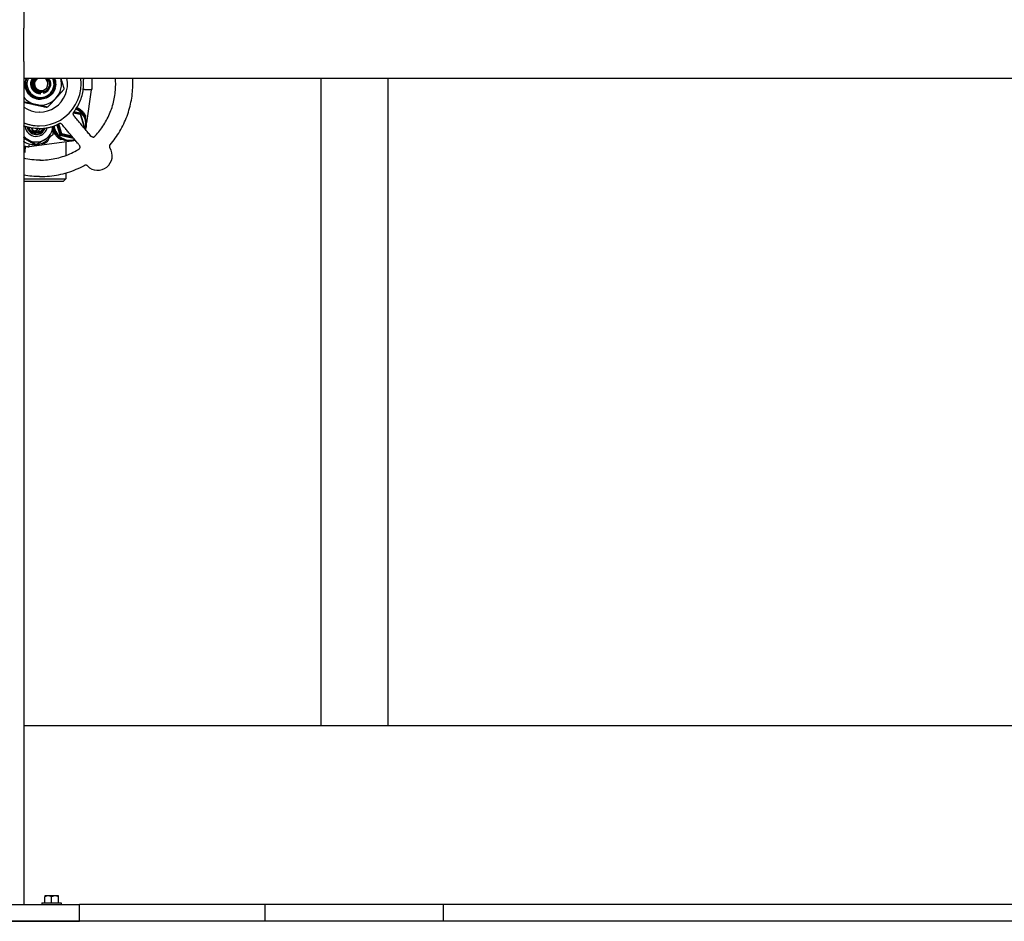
# Model space of a CAD drawing. Header units: inches. Extents: x 24 to 1128, y -69 to 748.
# Tile 482 of 656: x 622 to 645, y 340 to 360. Entities that reach past the tile are written whole.
import ezdxf

# ---------------------------------------------------------------- set-up
doc = ezdxf.new("R2010")
doc.units = ezdxf.units.IN
doc.header["$LTSCALE"] = 32
doc.header["$MEASUREMENT"] = 0
doc.layers.add('Visible (ANSI)', color=7, linetype='Continuous', lineweight=30)

msp = doc.modelspace()

# ---------------------------------------------------------------- linework, layer by layer
at = {"layer": 'Visible (ANSI)'}
for p, q in [((622.56363, 360.10867), (622.56363, 359.73367)), ((622.56363, 358.98367), (622.56363, 359.73367)), ((622.56363, 358.98367), (622.56363, 358.60867)), ((622.56363, 358.60867), (622.56363, 340.10867)), ((622.56363, 358.60867), (670.54713, 358.60867)), ((624.08994, 358.60867), (624.08994, 358.35867)), ((629.21813, 358.60867), (629.21813, 344.10867)), ((630.71813, 358.60867), (630.71813, 344.10867)), ((622.94196, 358.26492), (622.94271, 358.26492)), ((622.94665, 358.26492), (622.9474, 358.26492)), ((622.95319, 358.31367), (622.95289, 358.31367)), ((623.92808, 358.35867), (624.08994, 358.35867)), ((624.07207, 358.35191), (623.97173, 357.61193)), ((622.93584, 358.13992), (622.93588, 358.13992)), ((623.09782, 357.961), (623.08437, 357.961)), ((622.91526, 357.85375), (622.91227, 357.85375)), ((623.67254, 357.8384), (623.8269, 357.80262)), ((623.82301, 357.81933), (623.68118, 357.8522)), ((623.82806, 357.82899), (623.68821, 357.86141)), ((623.8099, 357.82237), (623.82806, 357.82899)), ((623.82301, 357.81933), (623.84275, 357.80086)), ((623.8269, 357.80262), (623.82301, 357.81933)), ((623.82806, 357.82899), (623.82524, 357.81724)), ((623.84275, 357.80086), (623.8269, 357.80262)), ((623.8269, 357.80262), (623.91416, 357.51616)), ((623.83419, 357.80887), (623.82806, 357.82899)), ((623.92616, 357.52704), (623.84275, 357.80086)), ((622.91128, 357.54617), (622.91227, 357.54617)), ((623.23475, 357.46916), (623.25064, 357.54468)), ((623.30193, 357.56514), (623.37102, 357.33834)), ((623.37974, 357.36648), (623.31717, 357.57187)), ((623.3359, 357.58075), (623.40117, 357.36648)), ((623.419, 357.36472), (623.35098, 357.58801)), ((623.91416, 357.51616), (623.90684, 357.5083)), ((623.91416, 357.51616), (623.92616, 357.52704)), ((623.92007, 357.50067), (623.91416, 357.51616)), ((623.91647, 357.4968), (623.92007, 357.50067)), ((623.92616, 357.52704), (623.92007, 357.50067)), ((623.92043, 357.50223), (623.92583, 357.50803)), ((623.92583, 357.50803), (623.9215, 357.50686)), ((623.92247, 357.51106), (623.92583, 357.50803)), ((623.92583, 357.50803), (623.92352, 357.51561)), ((622.81143, 357.38367), (622.81147, 357.38367)), ((622.81539, 357.38367), (622.81543, 357.38367)), ((622.81935, 357.38367), (622.81939, 357.38367)), ((622.82331, 357.38367), (622.82335, 357.38367)), ((622.82727, 357.38367), (622.82731, 357.38367)), ((622.83122, 357.38367), (622.83126, 357.38367)), ((622.83518, 357.38367), (622.83522, 357.38367)), ((622.83914, 357.38367), (622.83918, 357.38367)), ((622.8431, 357.38367), (622.84314, 357.38367)), ((622.89744, 357.48367), (622.90733, 357.48367)), ((623.37102, 357.33834), (623.37974, 357.36648)), ((623.39948, 357.34801), (623.37102, 357.33834)), ((623.37102, 357.33834), (623.67805, 357.26717)), ((623.37974, 357.36648), (623.39948, 357.34801)), ((623.40117, 357.36648), (623.37974, 357.36648)), ((623.66116, 357.28735), (623.39948, 357.34801)), ((623.39948, 357.34801), (623.42092, 357.34801)), ((623.40117, 357.36648), (623.419, 357.36472)), ((623.42092, 357.34801), (623.40117, 357.36648)), ((623.419, 357.36472), (623.42092, 357.34801)), ((623.63912, 357.3137), (623.419, 357.36472)), ((623.42092, 357.34801), (623.656, 357.29351)), ((622.65428, 357.07742), (622.56363, 357.08951)), ((622.65428, 357.07742), (622.56363, 357.08951)), ((622.65428, 357.07742), (622.60515, 357.07742)), ((622.65428, 357.07742), (622.68272, 357.07742)), ((623.6379, 357.20478), (622.68282, 357.07743)), ((622.80288, 357.12442), (622.8105, 357.12442)), ((622.84202, 357.12566), (622.81855, 357.12566)), ((622.96118, 357.15149), (622.99869, 357.15149)), ((623.50938, 357.18764), (623.50938, 356.88181)), ((623.59104, 357.20867), (623.59855, 357.20867)), ((622.91935, 356.40867), (622.9358, 356.40867)), ((623.50938, 356.48984), (623.50938, 356.35867)), ((622.56363, 356.35867), (623.50938, 356.35867)), ((623.44688, 356.29617), (622.56363, 356.29617)), ((623.44688, 356.29617), (623.50938, 356.35867)), ((670.54713, 344.10867), (622.56363, 344.10867)), ((623.11063, 340.30267), (623.03263, 340.30267)), ((623.03263, 340.30267), (623.03263, 340.28345)), ((623.26663, 340.30267), (623.11063, 340.30267)), ((623.34463, 340.30267), (623.26663, 340.30267)), ((623.34463, 340.28345), (623.34463, 340.30267)), ((619.81363, 340.10867), (623.81363, 340.10867)), ((622.97263, 340.14767), (623.40463, 340.14767)), ((622.97263, 340.14767), (622.97263, 340.10867)), ((623.03263, 340.14767), (623.03263, 340.28345)), ((623.18863, 340.14767), (623.18863, 340.28345)), ((623.34463, 340.14767), (623.34463, 340.28345)), ((623.40463, 340.14767), (623.40463, 340.10867)), ((669.29713, 340.10867), (623.81363, 340.10867)), ((623.81363, 339.73367), (623.81363, 340.10867)), ((627.96813, 339.73367), (627.96813, 340.10867)), ((631.96813, 339.73367), (631.96813, 340.10867)), ((752.78063, 339.73367), (468.78063, 339.73367)), ((619.81363, 339.73367), (623.81363, 339.73367))]:
    msp.add_line(p, q, dxfattribs=at)
for centre, radius, start, end in [((624.07981, 358.35086), 0.00781, 90, 172.278033), ((624.22016, 356.87497), 0.325, 224.620684, 32.74638)]:
    msp.add_arc(centre, radius, start, end, dxfattribs=at)
for centre, major_axis, ratio, start_param, end_param in [((622.91227, 358.48367), (0, -0.9375), 0.99799595, 5.90134684, 7.98771322), ((622.91526, 358.48367), (0, -0.62992), 0.99799595, 5.68960872, 8.05374509), ((622.93503, 358.48367), (0, -0.34375), 0.99799595, 4.34022045, 6.28436356), ((622.93503, 358.48367), (0, -0.34375), 0.99799595, 4.34022045, 6.28436356), ((622.93903, 358.48367), (0, -0.30408), 0.99799595, 4.28875965, 8.27761097), ((622.93903, 358.48367), (0, -0.21875), 0.99799595, 4.1041434, 6.28989221), ((622.95319, 358.48367), (0, -0.17), 0.99799595, 3.88628844, 6.68414126), ((622.95558, 358.48367), (0, -0.14917), 0.99799595, 3.71884679, 8.84752382), ((622.93503, 358.48367), (0, -0.34375), 0.99799595, 1.92471289, 1.94296486), ((622.93503, 358.48367), (0, -0.34375), 0.99799595, 1.92471289, 1.94296486), ((622.93503, 358.48367), (0, 0.475), 0.99799595, 3.97320173, 4.978683), ((622.94761, 358.48367), (0, -0.21875), 0.99799595, 0.28084408, 1.28550842), ((622.93652, 358.48367), (0, -0.34375), 0.99799595, 1.27163406, 1.34061811), ((622.93503, 358.48367), (0, -0.475), 0.99799595, 5.38295755, 6.06759684), ((622.93503, 358.48367), (0, -0.475), 0.99799595, 6.06759684, 7.11479439), ((623.59855, 357.58367), (0, 0.375), 0.99799595, 4.36538125, 5.89771974), ((623.59005, 357.58367), (0, 0.4), 0.99799595, 5.14545087, 5.86764305), ((623.59367, 357.58367), (0.18146, 0.35678), 0.99660604, 6.10607757, 6.34671183), ((623.59954, 357.58367), (0, 0.35937), 0.99799595, 4.38833715, 5.90923605), ((624.18681, 360.5935), (-0.57537, -4.33091), 0.04283182, 0.85113466, 0.86072166), ((622.91128, 358.48367), (0, -0.9375), 0.99799595, 5.90248534, 6.28318531), ((622.84414, 357.55867), (0, -0.25014), 0.99799595, 4.82589758, 7.61710063), ((622.84262, 357.55867), (0, -0.2085), 0.99799595, 4.90921621, 7.53122909), ((622.80695, 357.55867), (0.11275, -0.1333), 0.988373, 4.2534579, 5.05011946), ((622.84411, 357.55867), (0, -0.12866), 0.99799595, 5.20642647, 7.23998262), ((622.81795, 357.55867), (0, -0.2085), 0.99799595, 0.05932269, 1.23223637), ((622.84414, 357.55867), (0, 0.375), 0.99799595, 3.66519143, 4.6443888), ((623.59954, 357.58367), (0, -0.35937), 0.99799595, 4.88236087, 6.57149193), ((622.84414, 357.55867), (0, -0.375), 0.99799595, 5.43583005, 5.75958653), ((622.78083, 357.55867), (0, -0.12866), 0.99799595, 0.24897186, 0.94917393), ((623.59367, 357.58367), (0.18146, 0.35678), 0.99660604, 2.43391539, 2.70632888), ((623.59104, 357.58367), (0, -0.375), 0.99799595, 5.02318667, 6.28318531), ((623.59855, 357.58367), (0, -0.375), 0.99799595, 4.98204877, 6.59169396), ((622.55583, 357.40149), (0, 0.25), 0.06327788, 3.65711694, 3.74434352), ((622.84414, 357.55867), (0, -0.375), 0.99799595, 5.75958653, 6.80678408), ((622.68273, 357.26657), (-0.00001, -0.18915), 0.06272558, 0.00000301, 0.83045888), ((623.11063, 340.08205), (0, 0.22062), 0.8660254, 0, 0.42053434), ((623.11063, 340.08205), (0, 0.22062), 0.8660254, 5.86265097, 6.28318531), ((623.26663, 340.08205), (0, 0.22062), 0.8660254, 0, 0.42053434), ((623.26663, 340.08205), (0, 0.22062), 0.8660254, 5.86265097, 6.28318531)]:
    msp.add_ellipse(centre, major_axis=major_axis, ratio=ratio, start_param=start_param, end_param=end_param, dxfattribs=at)
for points, knots in [([(623.22215, 358.60593), (623.23614, 358.57474), (623.24487, 358.54144), (623.25117, 358.47312), (623.24863, 358.43857), (623.23091, 358.36543), (623.21362, 358.32799), (623.16556, 358.2616), (623.13518, 358.23335), (623.06511, 358.1899), (623.02605, 358.17521), (622.94423, 358.16155), (622.90225, 358.16282), (622.82086, 358.1814), (622.78226, 358.19863), (622.71357, 358.24706), (622.6842, 358.27786), (622.63871, 358.34921), (622.62312, 358.38912), (622.60797, 358.47292), (622.60867, 358.51603), (622.62127, 358.57517), (622.62636, 358.59219), (622.63278, 358.60867)], [-5.07049148, -5.07049148, -5.07049148, -5.07049148, -4.80924137, -4.80924137, -4.54655725, -4.54655725, -4.23469149, -4.23469149, -3.92084186, -3.92084186, -3.60500863, -3.60500863, -3.28719207, -3.28719207, -2.96739243, -2.96739243, -2.64560998, -2.64560998, -2.32184498, -2.32184498, -1.99609768, -1.99609768, -1.8604876, -1.8604876, -1.8604876, -1.8604876]), ([(622.76145, 358.60848), (622.74379, 358.58294), (622.73141, 358.55373), (622.72592, 358.5231), (622.71468, 358.46044), (622.73246, 358.39306), (622.77326, 358.34403), (622.814, 358.29507), (622.87692, 358.26532), (622.94061, 358.26492), (622.94106, 358.26492), (622.94151, 358.26492), (622.94196, 358.26492)], [-32.02417211, -32.02417211, -32.02417211, -32.02417211, -31.59717441, -31.59717441, -31.59717441, -30.72357251, -30.72357251, -30.72357251, -29.85130569, -29.85130569, -29.85130569, -29.84513021, -29.84513021, -29.84513021, -29.84513021]), ([(622.94506, 358.26526), (622.91122, 358.26493), (622.8773, 358.27218), (622.84685, 358.28697), (622.78925, 358.31495), (622.74517, 358.36936), (622.72972, 358.43145), (622.71476, 358.49159), (622.72692, 358.55782), (622.76193, 358.60867)], [23.55123654, 23.55123654, 23.55123654, 23.55123654, 24.01483674, 24.01483674, 24.01483674, 24.8917109, 24.8917109, 24.8917109, 25.74098681, 25.74098681, 25.74098681, 25.74098681]), ([(622.84712, 358.32032), (622.84407, 358.32118), (622.84105, 358.32213), (622.83806, 358.32318), (622.78818, 358.34055), (622.74748, 358.38238), (622.73147, 358.43265), (622.71529, 358.48341), (622.72471, 358.54155), (622.75594, 358.58441), (622.76232, 358.59317), (622.76958, 358.60124), (622.77754, 358.60855)], [92.95720905, 92.95720905, 92.95720905, 92.95720905, 93.01299923, 93.01299923, 93.01299923, 93.942952, 93.942952, 93.942952, 94.88205493, 94.88205493, 94.88205493, 95.07388015, 95.07388015, 95.07388015, 95.07388015]), ([(622.76604, 358.60851), (622.75496, 358.59262), (622.74596, 358.57527), (622.73953, 358.55695), (622.71829, 358.49648), (622.72541, 358.42655), (622.75848, 358.37146), (622.79131, 358.31678), (622.84906, 358.27773), (622.91205, 358.26767), (622.92349, 358.26584), (622.93506, 358.26497), (622.94663, 358.26503)], [-25.74098681, -25.74098681, -25.74098681, -25.74098681, -25.47436069, -25.47436069, -25.47436069, -24.59409199, -24.59409199, -24.59409199, -23.72057036, -23.72057036, -23.72057036, -23.5619449, -23.5619449, -23.5619449, -23.5619449]), ([(622.94744, 358.26517), (622.90392, 358.26536), (622.86039, 358.27826), (622.82433, 358.30269), (622.7713, 358.33862), (622.73543, 358.3988), (622.72902, 358.46247), (622.72387, 358.51365), (622.73784, 358.56631), (622.76674, 358.60862)], [17.27875959, 17.27875959, 17.27875959, 17.27875959, 17.87521942, 17.87521942, 17.87521942, 18.75246912, 18.75246912, 18.75246912, 19.4578015, 19.4578015, 19.4578015, 19.4578015]), ([(623.07716, 358.60867), (623.09181, 358.59484), (623.104, 358.57856), (623.12385, 358.53972), (623.13031, 358.51698), (623.13421, 358.46998), (623.13151, 358.44617), (623.1171, 358.4006), (623.10542, 358.37931), (623.07441, 358.34214), (623.0553, 358.32668), (623.012, 358.30378), (622.98818, 358.29665), (622.93885, 358.29184), (622.91381, 358.29432), (622.8658, 358.30877), (622.84331, 358.3207), (622.80392, 358.35265), (622.78746, 358.37245), (622.76286, 358.41745), (622.75506, 358.44227), (622.7493, 358.49377), (622.75152, 358.51997), (622.76521, 358.56793), (622.77578, 358.58948), (622.78982, 358.60867)], [-3.7202337, -3.7202337, -3.7202337, -3.7202337, -3.5648477, -3.5648477, -3.38516298, -3.38516298, -3.20331564, -3.20331564, -3.01930614, -3.01930614, -2.83313492, -2.83313492, -2.64480242, -2.64480242, -2.45430908, -2.45430908, -2.26165534, -2.26165534, -2.06684164, -2.06684164, -1.8698684, -1.8698684, -1.67073605, -1.67073605, -1.48822187, -1.48822187, -1.48822187, -1.48822187]), ([(622.80744, 358.60867), (622.79378, 358.59149), (622.7832, 358.57203), (622.76855, 358.52811), (622.76542, 358.50379), (622.7687, 358.45565), (622.77494, 358.4323), (622.79595, 358.38965), (622.81037, 358.3707), (622.84544, 358.33969), (622.86565, 358.32783), (622.90915, 358.31271), (622.93196, 358.30946), (622.97718, 358.31194), (622.99915, 358.31751), (623.01941, 358.32715)], [-1.23751532, -1.23751532, -1.23751532, -1.23751532, -1.06934294, -1.06934294, -0.88395925, -0.88395925, -0.70143867, -0.70143867, -0.52178183, -0.52178183, -0.34498935, -0.34498935, -0.17106186, -0.17106186, 0, 0, 0, 0]), ([(622.9412, 358.31385), (622.90124, 358.31409), (622.86129, 358.32829), (622.83076, 358.35414), (622.7903, 358.3884), (622.76735, 358.44231), (622.77067, 358.49509), (622.77336, 358.53799), (622.79335, 358.57931), (622.82449, 358.6086)], [29.84513021, 29.84513021, 29.84513021, 29.84513021, 30.54962899, 30.54962899, 30.54962899, 31.48313628, 31.48313628, 31.48313628, 32.24202708, 32.24202708, 32.24202708, 32.24202708]), ([(622.76754, 358.5087), (622.76916, 358.52047), (622.77201, 358.53207), (622.77613, 358.54323), (622.78529, 358.56808), (622.80058, 358.59045), (622.81992, 358.60843)], [37.846817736, 37.846817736, 37.846817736, 37.846817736, 38.057052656, 38.057052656, 38.057052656, 38.525212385, 38.525212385, 38.525212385, 38.525212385]), ([(622.94585, 358.314), (622.92022, 358.31399), (622.89459, 358.31954), (622.8715, 358.3307), (622.82374, 358.35379), (622.78804, 358.40032), (622.77807, 358.45233), (622.7681, 358.50434), (622.7841, 358.56058), (622.81981, 358.59936), (622.82278, 358.60258), (622.82588, 358.60568), (622.82909, 358.60864)], [23.5619449, 23.5619449, 23.5619449, 23.5619449, 24.01341102, 24.01341102, 24.01341102, 24.94733623, 24.94733623, 24.94733623, 25.88120123, 25.88120123, 25.88120123, 25.95884177, 25.95884177, 25.95884177, 25.95884177]), ([(622.95052, 358.31381), (622.93943, 358.31374), (622.92834, 358.31476), (622.91745, 358.31691), (622.86538, 358.32719), (622.81906, 358.36323), (622.79627, 358.41111), (622.77349, 358.45899), (622.77479, 358.51754), (622.79958, 358.56417), (622.80841, 358.58078), (622.82014, 358.59573), (622.83394, 358.60844)], [17.27875959, 17.27875959, 17.27875959, 17.27875959, 17.4742343, 17.4742343, 17.4742343, 18.40858576, 18.40858576, 18.40858576, 19.34287582, 19.34287582, 19.34287582, 19.67565646, 19.67565646, 19.67565646, 19.67565646]), ([(622.95291, 358.31399), (622.9226, 358.31406), (622.89229, 358.32193), (622.86616, 358.33732), (622.82042, 358.36428), (622.78865, 358.41363), (622.78302, 358.46633), (622.77744, 358.51866), (622.79777, 358.57301), (622.83612, 358.60867)], [10.99557429, 10.99557429, 10.99557429, 10.99557429, 11.52942705, 11.52942705, 11.52942705, 12.46417311, 12.46417311, 12.46417311, 13.39247116, 13.39247116, 13.39247116, 13.39247116]), ([(622.78234, 358.5669), (622.78487, 358.5715), (622.78762, 358.57599), (622.79059, 358.58033), (622.79766, 358.59065), (622.80591, 358.60009), (622.8151, 358.60852)], [44.493951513, 44.493951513, 44.493951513, 44.493951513, 44.587108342, 44.587108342, 44.587108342, 44.808397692, 44.808397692, 44.808397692, 44.808397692]), ([(623.00812, 358.27349), (623.02739, 358.27977), (623.04569, 358.28868), (623.07914, 358.31121), (623.09415, 358.32466), (623.12502, 358.36128), (623.13866, 358.38583), (623.15559, 358.43841), (623.15885, 358.46588), (623.15463, 358.52011), (623.14733, 358.54634), (623.12825, 358.58409), (623.11983, 358.59693), (623.11009, 358.60867)], [-3.17227783, -3.17227783, -3.17227783, -3.17227783, -3.01866987, -3.01866987, -2.86653152, -2.86653152, -2.65540831, -2.65540831, -2.44714253, -2.44714253, -2.24173481, -2.24173481, -2.12469232, -2.12469232, -2.12469232, -2.12469232]), ([(623.12101, 358.60867), (623.12665, 358.60123), (623.1318, 358.59341), (623.15028, 358.56091), (623.15922, 358.53405), (623.16639, 358.47809), (623.16444, 358.44952), (623.1571, 358.42211)], [-0.5023483, -0.5023483, -0.5023483, -0.5023483, -0.430624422, -0.430624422, -0.216390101, -0.216390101, 0, 0, 0, 0]), ([(623.23963, 358.32782), (623.25709, 358.36611), (623.26732, 358.40728), (623.27212, 358.49241), (623.26619, 358.5356), (623.24828, 358.58739), (623.2439, 358.59817), (623.23896, 358.60867)], [-1.599233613, -1.599233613, -1.599233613, -1.599233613, -1.279142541, -1.279142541, -0.949966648, -0.949966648, -0.861057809, -0.861057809, -0.861057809, -0.861057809]), ([(623.25452, 358.60867), (623.25488, 358.60779), (623.25523, 358.60692), (623.26461, 358.58319), (623.27112, 358.55941), (623.28193, 358.49196), (623.28043, 358.44777), (623.27053, 358.40524)], [-0.526928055, -0.526928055, -0.526928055, -0.526928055, -0.519739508, -0.519739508, -0.332754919, -0.332754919, 0, 0, 0, 0]), ([(623.89736, 358.60867), (623.8981, 358.60358), (623.8988, 358.59848), (623.89984, 358.58961), (623.90023, 358.58586), (623.9006, 358.58212)], [0.4743793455, 0.4743793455, 0.4743793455, 0.4743793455, 0.5138940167, 0.5138940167, 0.54256811, 0.54256811, 0.54256811, 0.54256811]), ([(624.1927, 357.34904), (624.26221, 357.42738), (624.32451, 357.51216), (624.43256, 357.69172), (624.47831, 357.7865), (624.55172, 357.98286), (624.57937, 358.08443), (624.61564, 358.29094), (624.62426, 358.39588), (624.62286, 358.53674), (624.62136, 358.57274), (624.61873, 358.60867)], [1.1103155, 1.1103155, 1.1103155, 1.1103155, 1.294507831, 1.294507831, 1.478700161, 1.478700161, 1.662892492, 1.662892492, 1.847084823, 1.847084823, 1.91036878, 1.91036878, 1.91036878, 1.91036878]), ([(624.49819, 357.12166), (624.57972, 357.21555), (624.65279, 357.3168), (624.77967, 357.53078), (624.83348, 357.64349), (624.9201, 357.87676), (624.9529, 357.9973), (624.99646, 358.24233), (625.00721, 358.36681), (625.00661, 358.53042), (625.00536, 358.56958), (625.00301, 358.60867)], [1.121050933, 1.121050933, 1.121050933, 1.121050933, 1.300977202, 1.300977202, 1.480903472, 1.480903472, 1.660829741, 1.660829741, 1.840756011, 1.840756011, 1.897383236, 1.897383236, 1.897383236, 1.897383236]), ([(623.22447, 358.29754), (623.19276, 358.24868), (623.14884, 358.20769), (623.09744, 358.18029), (623.0184, 358.13817), (622.92263, 358.12869), (622.83689, 358.1545), (622.75118, 358.1803), (622.67653, 358.24105), (622.63379, 358.31975), (622.60096, 358.38021), (622.58725, 358.45071), (622.59397, 358.5191)], [5.28516643, 5.28516643, 5.28516643, 5.28516643, 5.79365477, 5.79365477, 5.79365477, 6.57544309, 6.57544309, 6.57544309, 7.35692252, 7.35692252, 7.35692252, 7.95719608, 7.95719608, 7.95719608, 7.95719608]), ([(622.59225, 358.49545), (622.59, 358.41857), (622.61387, 358.3409), (622.65972, 358.27904), (622.71294, 358.20723), (622.79513, 358.15759), (622.8834, 358.14395), (622.90074, 358.14127), (622.91828, 358.13998), (622.93582, 358.14005)], [-14.17139734, -14.17139734, -14.17139734, -14.17139734, -13.49955365, -13.49955365, -13.49955365, -12.71961209, -12.71961209, -12.71961209, -12.56637061, -12.56637061, -12.56637061, -12.56637061]), ([(622.85098, 358.31837), (622.83206, 358.32268), (622.81387, 358.33013), (622.7975, 358.34059), (622.76409, 358.36197), (622.73892, 358.39554), (622.72679, 358.4332)], [99.188728, 99.188728, 99.188728, 99.188728, 99.530696, 99.530696, 99.530696, 100.22904305, 100.22904305, 100.22904305, 100.22904305]), ([(622.85388, 358.31677), (622.81986, 358.32322), (622.7877, 358.33979), (622.76334, 358.36444), (622.75439, 358.3735), (622.74654, 358.38361), (622.73989, 358.39446)], [105.426681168, 105.426681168, 105.426681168, 105.426681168, 106.03682647, 106.03682647, 106.03682647, 106.261257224, 106.261257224, 106.261257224, 106.261257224]), ([(623.26434, 358.38236), (623.25484, 358.35162), (623.2433, 358.3302), (623.2369, 358.31921), (623.23567, 358.31726), (623.23483, 358.31612), (623.23466, 358.31591), (623.2345, 358.31574), (623.23446, 358.3157), (623.2344, 358.31567), (623.23439, 358.31566), (623.23436, 358.31565), (623.23435, 358.31565), (623.23434, 358.31565), (623.23433, 358.31566), (623.23432, 358.31567), (623.23432, 358.31567), (623.23431, 358.3157), (623.23431, 358.31571), (623.2343, 358.31579), (623.23432, 358.31588), (623.2347, 358.31725), (623.23685, 358.32173), (623.23963, 358.32782)], [-0.32425255, -0.32425255, -0.32425255, -0.32425255, -0.134343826, -0.134343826, -0.075534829, -0.075534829, -0.064064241, -0.064064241, -0.060729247, -0.060729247, -0.059325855, -0.059325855, -0.058506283, -0.058506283, -0.057804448, -0.057804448, -0.056992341, -0.056992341, -0.055693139, -0.055693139, -0.051009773, -0.051009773, 0, 0, 0, 0]), ([(623.71315, 357.89358), (623.7418, 357.93286), (623.76759, 357.97424), (623.81289, 358.06031), (623.8324, 358.10501), (623.86472, 358.19677), (623.87753, 358.24383), (623.89619, 358.33932), (623.90203, 358.38775), (623.90663, 358.48494), (623.90538, 358.5337), (623.9006, 358.58212)], [1.205868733, 1.205868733, 1.205868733, 1.205868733, 1.35183977, 1.35183977, 1.497810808, 1.497810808, 1.643781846, 1.643781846, 1.789752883, 1.789752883, 1.935723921, 1.935723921, 1.935723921, 1.935723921]), ([(622.85737, 358.31478), (622.84622, 358.31589), (622.83518, 358.31811), (622.82447, 358.32146), (622.8005, 358.32897), (622.77842, 358.34206), (622.75997, 358.35908)], [117.916142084, 117.916142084, 117.916142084, 117.916142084, 118.113726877, 118.113726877, 118.113726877, 118.555989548, 118.555989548, 118.555989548, 118.555989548]), ([(622.85841, 358.31444), (622.83305, 358.31628), (622.80808, 358.32357), (622.786, 358.3362), (622.77952, 358.3399), (622.77331, 358.34406), (622.7674, 358.34861)], [124.165783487, 124.165783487, 124.165783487, 124.165783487, 124.61359056, 124.61359056, 124.61359056, 124.745098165, 124.745098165, 124.745098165, 124.745098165]), ([(622.85922, 358.31384), (622.84792, 358.31391), (622.83664, 358.3151), (622.82557, 358.31747), (622.80932, 358.32096), (622.79368, 358.32697), (622.77919, 358.33506)], [136.671921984, 136.671921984, 136.671921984, 136.671921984, 136.871179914, 136.871179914, 136.871179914, 137.163776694, 137.163776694, 137.163776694, 137.163776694]), ([(622.8473, 358.31386), (622.83395, 358.31377), (622.8206, 358.31525), (622.80759, 358.31836), (622.80178, 358.31975), (622.79606, 358.32146), (622.79044, 358.32348)], [155.508836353, 155.508836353, 155.508836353, 155.508836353, 155.744216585, 155.744216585, 155.744216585, 155.849407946, 155.849407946, 155.849407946, 155.849407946]), ([(622.83323, 358.31379), (622.82337, 358.31373), (622.81351, 358.31453), (622.80378, 358.31623), (622.8015, 358.31663), (622.79923, 358.31708), (622.79697, 358.31758)], [174.358392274, 174.358392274, 174.358392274, 174.358392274, 174.532256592, 174.532256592, 174.532256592, 174.573013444, 174.573013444, 174.573013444, 174.573013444]), ([(622.93647, 358.31369), (622.93292, 358.31368), (622.92937, 358.31378), (622.92583, 358.314), (622.90853, 358.31508), (622.89147, 358.31897), (622.87533, 358.32526)], [36.128315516, 36.128315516, 36.128315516, 36.128315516, 36.190804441, 36.190804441, 36.190804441, 36.496042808, 36.496042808, 36.496042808, 36.496042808]), ([(623.91368, 358.35856), (623.90952, 358.3585), (623.90509, 358.35843), (623.89954, 358.3584), (623.89885, 358.3584), (623.89796, 358.35839), (623.89777, 358.35839), (623.89759, 358.35839)], [0.0271845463, 0.0271845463, 0.0271845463, 0.0271845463, 0.0569242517, 0.0569242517, 0.0611610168, 0.0611610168, 0.0623225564, 0.0623225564, 0.0623225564, 0.0623225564]), ([(623.71315, 357.89358), (623.70689, 357.885), (623.70041, 357.87659), (623.69149, 357.86551), (623.68915, 357.86261), (623.68399, 357.85605), (623.68118, 357.85232), (623.67626, 357.84507), (623.6741, 357.8415), (623.67057, 357.83448), (623.66925, 357.83105), (623.66777, 357.82522), (623.66736, 357.82313), (623.66681, 357.81871), (623.66667, 357.81635), (623.6667, 357.81162), (623.66688, 357.80919), (623.66752, 357.80459), (623.66799, 357.80236), (623.66965, 357.79623), (623.67111, 357.79281), (623.67425, 357.78686), (623.67595, 357.78424), (623.68076, 357.77765), (623.68398, 357.77376), (623.69371, 357.76236), (623.70013, 357.75514), (623.71002, 357.74351), (623.71316, 357.73977), (623.7163, 357.73602)], [0, 0, 0, 0, 0.080959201, 0.080959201, 0.109217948, 0.109217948, 0.144551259, 0.144551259, 0.176645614, 0.176645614, 0.212721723, 0.212721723, 0.230726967, 0.230726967, 0.248807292, 0.248807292, 0.266926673, 0.266926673, 0.285030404, 0.285030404, 0.321580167, 0.321580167, 0.357421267, 0.357421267, 0.402389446, 0.402389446, 0.49196172, 0.49196172, 0.532051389, 0.532051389, 0.532051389, 0.532051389]), ([(624.07007, 357.31324), (624.04648, 357.34142), (624.0229, 357.3696), (623.97574, 357.42597), (623.95215, 357.45415), (623.90499, 357.51052), (623.8814, 357.5387), (623.83423, 357.59507), (623.81065, 357.62326), (623.76347, 357.67964), (623.73989, 357.70783), (623.7163, 357.73602)], [0.85984946, 0.85984946, 0.85984946, 0.85984946, 1.1611291, 1.1611291, 1.46240873, 1.46240873, 1.76368836, 1.76368836, 2.064968, 2.064968, 2.36624763, 2.36624763, 2.36624763, 2.36624763]), ([(623.83494, 357.90301), (623.8614, 357.88297), (623.88575, 357.85868), (623.92559, 357.8065), (623.94101, 357.77858), (623.95196, 357.75256), (623.95218, 357.75204), (623.95239, 357.75153)], [2.426316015, 2.426316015, 2.426316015, 2.426316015, 2.679667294, 2.679667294, 2.936139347, 2.936139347, 2.941290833, 2.941290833, 2.941290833, 2.941290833]), ([(622.60506, 357.52754), (622.5977, 357.5298), (622.59026, 357.53219), (622.57848, 357.53617), (622.57393, 357.53777), (622.56753, 357.54009), (622.5656, 357.5408), (622.56363, 357.54153)], [0, 0, 0, 0, 0.058781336, 0.058781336, 0.098865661, 0.098865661, 0.115733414, 0.115733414, 0.115733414, 0.115733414]), ([(622.89744, 357.48367), (622.87766, 357.48367), (622.85788, 357.48426), (622.81838, 357.48661), (622.79867, 357.48838), (622.75938, 357.49308), (622.73981, 357.49602), (622.70087, 357.50306), (622.68151, 357.50715), (622.64306, 357.51649), (622.62397, 357.52174), (622.60506, 357.52754)], [6.016879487, 6.016879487, 6.016879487, 6.016879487, 6.076338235, 6.076338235, 6.135796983, 6.135796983, 6.195255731, 6.195255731, 6.254714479, 6.254714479, 6.314173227, 6.314173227, 6.314173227, 6.314173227]), ([(622.64094, 357.51727), (622.64216, 357.51221), (622.64362, 357.5072), (622.64532, 357.50227), (622.663, 357.45081), (622.70598, 357.40867), (622.75784, 357.39205), (622.77512, 357.38651), (622.79326, 357.38385), (622.8114, 357.38393)], [-59.4514184, -59.4514184, -59.4514184, -59.4514184, -59.36213509, -59.36213509, -59.36213509, -58.4301881, -58.4301881, -58.4301881, -58.11946409, -58.11946409, -58.11946409, -58.11946409]), ([(622.8134, 357.3838), (622.80318, 357.38363), (622.79295, 357.38435), (622.78285, 357.38602), (622.72929, 357.39487), (622.68073, 357.43009), (622.65567, 357.47823), (622.64924, 357.4906), (622.64439, 357.50374), (622.64114, 357.51727)], [51.82509775, 51.82509775, 51.82509775, 51.82509775, 52.00026939, 52.00026939, 52.00026939, 52.92948155, 52.92948155, 52.92948155, 53.16816718, 53.16816718, 53.16816718, 53.16816718]), ([(622.6454, 357.51618), (622.64979, 357.49855), (622.65685, 357.48158), (622.6665, 357.46616), (622.69526, 357.4202), (622.74637, 357.38894), (622.8004, 357.38431), (622.80539, 357.38388), (622.81038, 357.38368), (622.81538, 357.38371)], [-53.16164272, -53.16164272, -53.16164272, -53.16164272, -52.85006998, -52.85006998, -52.85006998, -51.9218751, -51.9218751, -51.9218751, -51.83627878, -51.83627878, -51.83627878, -51.83627878]), ([(622.8174, 357.3837), (622.76653, 357.3833), (622.71575, 357.40601), (622.68247, 357.44456), (622.66473, 357.46512), (622.65218, 357.48993), (622.64551, 357.51622)], [45.54191245, 45.54191245, 45.54191245, 45.54191245, 46.41358723, 46.41358723, 46.41358723, 46.8783925, 46.8783925, 46.8783925, 46.8783925]), ([(622.82138, 357.38402), (622.78635, 357.38377), (622.75119, 357.3937), (622.72202, 357.41314), (622.68653, 357.43679), (622.66058, 357.47401), (622.64958, 357.51512)], [39.25872714, 39.25872714, 39.25872714, 39.25872714, 39.85872004, 39.85872004, 39.85872004, 40.58872015, 40.58872015, 40.58872015, 40.58872015]), ([(622.64969, 357.51514), (622.65723, 357.48639), (622.67183, 357.45946), (622.69239, 357.43795), (622.72507, 357.40376), (622.77214, 357.38397), (622.81937, 357.38373)], [-46.87196935, -46.87196935, -46.87196935, -46.87196935, -46.36267464, -46.36267464, -46.36267464, -45.55309348, -45.55309348, -45.55309348, -45.55309348]), ([(622.82529, 357.38399), (622.80248, 357.38368), (622.77963, 357.38767), (622.75843, 357.39611), (622.70837, 357.41603), (622.66864, 357.46026), (622.65417, 357.51212), (622.654, 357.51273), (622.65383, 357.51334), (622.65367, 357.51396)], [32.97554183, 32.97554183, 32.97554183, 32.97554183, 33.36607079, 33.36607079, 33.36607079, 34.28828817, 34.28828817, 34.28828817, 34.29915076, 34.29915076, 34.29915076, 34.29915076]), ([(622.6538, 357.51405), (622.66436, 357.47546), (622.68802, 357.44036), (622.72053, 357.41689), (622.7502, 357.39547), (622.78678, 357.3841), (622.82334, 357.38391)], [-40.58239893, -40.58239893, -40.58239893, -40.58239893, -39.89631147, -39.89631147, -39.89631147, -39.26990817, -39.26990817, -39.26990817, -39.26990817]), ([(622.65787, 357.51291), (622.67227, 357.46039), (622.71255, 357.41559), (622.7633, 357.39574), (622.78363, 357.38779), (622.80543, 357.38391), (622.82724, 357.38398)], [-34.29293208, -34.29293208, -34.29293208, -34.29293208, -33.36023988, -33.36023988, -33.36023988, -32.98672286, -32.98672286, -32.98672286, -32.98672286]), ([(622.82923, 357.38384), (622.8168, 357.38363), (622.80436, 357.38473), (622.79216, 357.38722), (622.7393, 357.39802), (622.69235, 357.43466), (622.66899, 357.48327), (622.66442, 357.49279), (622.66077, 357.50272), (622.65804, 357.5129)], [26.69235652, 26.69235652, 26.69235652, 26.69235652, 26.90538656, 26.90538656, 26.90538656, 27.82889473, 27.82889473, 27.82889473, 28.00968494, 28.00968494, 28.00968494, 28.00968494]), ([(622.6623, 357.51188), (622.66573, 357.49935), (622.67055, 357.48721), (622.67674, 357.47577), (622.70248, 357.42818), (622.75136, 357.39378), (622.80487, 357.38566), (622.81359, 357.38434), (622.8224, 357.38371), (622.8312, 357.38376)], [-28.00356938, -28.00356938, -28.00356938, -28.00356938, -27.78083463, -27.78083463, -27.78083463, -26.85446078, -26.85446078, -26.85446078, -26.70353756, -26.70353756, -26.70353756, -26.70353756]), ([(622.83322, 357.38368), (622.8317, 357.38366), (622.83018, 357.38367), (622.82866, 357.38369), (622.77462, 357.38449), (622.72161, 357.41186), (622.68965, 357.45543), (622.67721, 357.47239), (622.66807, 357.49166), (622.66245, 357.51191)], [20.40917122, 20.40917122, 20.40917122, 20.40917122, 20.43523756, 20.43523756, 20.43523756, 21.36016171, 21.36016171, 21.36016171, 21.72032328, 21.72032328, 21.72032328, 21.72032328]), ([(622.66667, 357.51091), (622.67309, 357.48842), (622.68385, 357.46717), (622.69856, 357.44896), (622.73134, 357.40836), (622.78306, 357.38383), (622.83519, 357.38368)], [-21.71431142, -21.71431142, -21.71431142, -21.71431142, -21.31353147, -21.31353147, -21.31353147, -20.42035225, -20.42035225, -20.42035225, -20.42035225]), ([(622.83721, 357.3838), (622.79316, 357.38357), (622.74898, 357.40008), (622.71648, 357.42991), (622.69281, 357.45163), (622.67565, 357.48012), (622.6667, 357.51093)], [14.12598591, 14.12598591, 14.12598591, 14.12598591, 14.88113642, 14.88113642, 14.88113642, 15.43106636, 15.43106636, 15.43106636, 15.43106636]), ([(622.84116, 357.38399), (622.80915, 357.38373), (622.77704, 357.39194), (622.74951, 357.4083), (622.71178, 357.4307), (622.68337, 357.46796), (622.67077, 357.50989)], [7.8428006, 7.8428006, 7.8428006, 7.8428006, 8.39092206, 8.39092206, 8.39092206, 9.14191473, 9.14191473, 9.14191473, 9.14191473]), ([(622.67085, 357.50994), (622.68131, 357.47497), (622.70247, 357.44311), (622.73132, 357.42067), (622.76187, 357.39691), (622.80052, 357.3841), (622.83918, 357.38388)], [-15.42515874, -15.42515874, -15.42515874, -15.42515874, -14.79949305, -14.79949305, -14.79949305, -14.13716694, -14.13716694, -14.13716694, -14.13716694]), ([(622.6749, 357.50887), (622.68929, 357.46164), (622.7243, 357.42082), (622.76917, 357.39999), (622.79224, 357.38928), (622.81767, 357.38397), (622.84309, 357.38399)], [-9.13611188, -9.13611188, -9.13611188, -9.13611188, -8.28932797, -8.28932797, -8.28932797, -7.85398163, -7.85398163, -7.85398163, -7.85398163]), ([(622.97497, 357.44356), (622.96579, 357.43298), (622.95537, 357.42349), (622.94388, 357.41545), (622.89938, 357.38427), (622.83999, 357.37548), (622.78836, 357.39243), (622.73676, 357.40938), (622.69414, 357.45165), (622.67675, 357.50307), (622.67611, 357.50498), (622.6755, 357.50691), (622.67492, 357.50884)], [0.71864043, 0.71864043, 0.71864043, 0.71864043, 0.95866177, 0.95866177, 0.95866177, 1.88860597, 1.88860597, 1.88860597, 2.81828424, 2.81828424, 2.81828424, 2.85286892, 2.85286892, 2.85286892, 2.85286892]), ([(622.73032, 357.4925), (622.73681, 357.47631), (622.74646, 357.46159), (622.77141, 357.43585), (622.78671, 357.42534), (622.82129, 357.41024), (622.84038, 357.40613), (622.88001, 357.40526), (622.90018, 357.40888), (622.93354, 357.42174), (622.94706, 357.42935), (622.972, 357.44843), (622.9832, 357.4599), (622.99265, 357.47276)], [0, 0, 0, 0, 0.132937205, 0.132937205, 0.273031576, 0.273031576, 0.420282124, 0.420282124, 0.574687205, 0.574687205, 0.692014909, 0.692014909, 0.81309505, 0.81309505, 0.81309505, 0.81309505]), ([(622.90733, 357.48367), (622.9348, 357.48367), (622.96227, 357.48481), (623.01702, 357.48935), (623.0443, 357.49275), (623.0985, 357.5018), (623.12541, 357.50744), (623.17867, 357.52094), (623.20502, 357.52879), (623.257, 357.54664), (623.28261, 357.55664), (623.30777, 357.56768)], [0.266305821, 0.266305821, 0.266305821, 0.266305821, 0.348862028, 0.348862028, 0.431418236, 0.431418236, 0.513974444, 0.513974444, 0.596530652, 0.596530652, 0.67908686, 0.67908686, 0.67908686, 0.67908686]), ([(623.0038, 357.48835), (622.9974, 357.47391), (622.989, 357.46023), (622.97776, 357.44649), (622.97646, 357.44496), (622.97514, 357.44346)], [0.166648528, 0.166648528, 0.166648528, 0.166648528, 0.286648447, 0.286648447, 0.301932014, 0.301932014, 0.301932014, 0.301932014]), ([(623.37528, 357.59538), (623.37528, 357.59538), (623.37501, 357.59537), (623.37359, 357.59525), (623.37236, 357.59511), (623.36899, 357.59453), (623.36664, 357.59399), (623.36222, 357.59259), (623.36046, 357.59197), (623.35658, 357.59046), (623.35442, 357.58955), (623.34951, 357.58736), (623.34673, 357.58604), (623.33794, 357.58176), (623.33223, 357.57891), (623.32036, 357.57329), (623.31405, 357.57043), (623.30777, 357.56768)], [0.025701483, 0.025701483, 0.025701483, 0.025701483, 0.044501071, 0.044501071, 0.067707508, 0.067707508, 0.100770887, 0.100770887, 0.118302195, 0.118302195, 0.136973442, 0.136973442, 0.160602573, 0.160602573, 0.212507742, 0.212507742, 0.264834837, 0.264834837, 0.264834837, 0.264834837]), ([(623.37776, 357.59543), (623.37733, 357.59543), (623.37693, 357.59543), (623.37633, 357.59542), (623.37612, 357.59541), (623.37566, 357.5954), (623.37546, 357.59539), (623.37522, 357.59538), (623.37518, 357.59538), (623.37518, 357.59538)], [0, 0, 0, 0, 0.004073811, 0.004073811, 0.0071017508, 0.0071017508, 0.0116364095, 0.0116364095, 0.0165086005, 0.0165086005, 0.0165086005, 0.0165086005]), ([(623.37954, 357.59537), (623.37954, 357.59537), (623.37954, 357.59537), (623.3795, 357.59537), (623.37922, 357.59539), (623.37837, 357.59542), (623.37787, 357.59543), (623.3773, 357.59543)], [0.453657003, 0.453657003, 0.453657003, 0.453657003, 0.4543253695, 0.4543253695, 0.4640748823, 0.4640748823, 0.4724458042, 0.4724458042, 0.4724458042, 0.4724458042]), ([(623.44859, 357.5414), (623.4448, 357.54592), (623.44083, 357.55071), (623.43252, 357.56104), (623.42829, 357.56653), (623.42128, 357.57451), (623.41869, 357.57724), (623.41201, 357.58336), (623.40774, 357.58646), (623.39941, 357.59083), (623.39539, 357.59238), (623.38854, 357.59419), (623.38576, 357.59472), (623.38159, 357.5952), (623.38023, 357.59532), (623.37842, 357.5954), (623.37796, 357.59542), (623.37751, 357.59543)], [0, 0, 0, 0, 0.048370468, 0.048370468, 0.101400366, 0.101400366, 0.129770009, 0.129770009, 0.170698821, 0.170698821, 0.203578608, 0.203578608, 0.225206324, 0.225206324, 0.235605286, 0.235605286, 0.239058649, 0.239058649, 0.239058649, 0.239058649]), ([(623.77021, 357.15703), (623.74877, 357.18265), (623.72733, 357.20828), (623.68445, 357.25952), (623.66301, 357.28514), (623.62013, 357.33639), (623.59869, 357.36201), (623.55581, 357.41326), (623.53436, 357.43888), (623.49148, 357.49014), (623.47003, 357.51577), (623.44859, 357.5414)], [0.96010468, 0.96010468, 0.96010468, 0.96010468, 1.23399804, 1.23399804, 1.5078914, 1.5078914, 1.78178476, 1.78178476, 2.05567812, 2.05567812, 2.32957148, 2.32957148, 2.32957148, 2.32957148]), ([(622.8105, 357.12442), (622.84991, 357.12442), (622.88933, 357.12984), (622.96524, 357.1511), (623.00173, 357.16695), (623.06911, 357.2079), (623.09999, 357.233), (623.14221, 357.27815), (623.15623, 357.29567), (623.16881, 357.31418)], [1.570796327, 1.570796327, 1.570796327, 1.570796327, 1.843414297, 1.843414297, 2.116032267, 2.116032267, 2.388650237, 2.388650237, 2.543354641, 2.543354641, 2.543354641, 2.543354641]), ([(623.39486, 357.23474), (623.37575, 357.2459), (623.35568, 357.25991), (623.31579, 357.2941), (623.29611, 357.31478), (623.2792, 357.33641)], [0.496402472, 0.496402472, 0.496402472, 0.496402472, 0.687987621, 0.687987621, 0.89549896, 0.89549896, 0.89549896, 0.89549896]), ([(624.11766, 357.29098), (624.11534, 357.29098), (624.11277, 357.29111), (624.10709, 357.29182), (624.10398, 357.29241), (624.09732, 357.29431), (624.09377, 357.29563), (624.08657, 357.2992), (624.08292, 357.30145), (624.07605, 357.30681), (624.07284, 357.30992), (624.07007, 357.31324)], [0, 0, 0, 0, 0.0036970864, 0.0036970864, 0.0073941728, 0.0073941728, 0.0110912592, 0.0110912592, 0.0147883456, 0.0147883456, 0.018485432, 0.018485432, 0.018485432, 0.018485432]), ([(624.11658, 357.29099), (624.11767, 357.29101), (624.11874, 357.29105), (624.1206, 357.29119), (624.1214, 357.29126), (624.12282, 357.29142), (624.12345, 357.2915), (624.12471, 357.29169), (624.12523, 357.29177), (624.12622, 357.29195), (624.12665, 357.29204), (624.12848, 357.29244), (624.13033, 357.29292), (624.13365, 357.29407), (624.1351, 357.29465), (624.13794, 357.29601), (624.13924, 357.29669), (624.14193, 357.29828), (624.14328, 357.29914), (624.14661, 357.30145), (624.14867, 357.30301), (624.15283, 357.30642), (624.15497, 357.3083), (624.15996, 357.31296), (624.16279, 357.31581), (624.17102, 357.32454), (624.17619, 357.33049), (624.18513, 357.34054), (624.18893, 357.34479), (624.1927, 357.34904)], [0.003141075, 0.003141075, 0.003141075, 0.003141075, 0.013018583, 0.013018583, 0.021210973, 0.021210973, 0.02920172, 0.02920172, 0.040751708, 0.040751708, 0.056472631, 0.056472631, 0.089402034, 0.089402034, 0.116611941, 0.116611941, 0.136253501, 0.136253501, 0.152535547, 0.152535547, 0.173819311, 0.173819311, 0.195496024, 0.195496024, 0.225997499, 0.225997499, 0.28692043, 0.28692043, 0.330212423, 0.330212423, 0.330212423, 0.330212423]), ([(622.56363, 357.19631), (622.5683, 357.19324), (622.57302, 357.19025), (622.61155, 357.16691), (622.64808, 357.15108), (622.72404, 357.12984), (622.76346, 357.12442), (622.80288, 357.12442)], [-0.583839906, -0.583839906, -0.583839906, -0.583839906, -0.54523594, -0.54523594, -0.27261797, -0.27261797, 0, 0, 0, 0]), ([(622.59725, 356.95132), (622.59725, 356.95142), (622.59725, 356.95153), (622.59725, 356.96018), (622.59731, 356.96871), (622.59753, 356.98544), (622.59769, 356.99361), (622.59831, 357.01648), (622.5989, 357.03013), (622.60036, 357.05297), (622.60123, 357.06199), (622.60312, 357.07427), (622.60413, 357.07742), (622.60515, 357.07742)], [-0.000809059, -0.000809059, -0.000809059, -0.000809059, 0, 0, 0.065136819, 0.065136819, 0.130176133, 0.130176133, 0.254816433, 0.254816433, 0.37825086, 0.37825086, 0.501295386, 0.501295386, 0.501295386, 0.501295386]), ([(622.99869, 357.15149), (623.01211, 357.15149), (623.02543, 357.15377), (623.0498, 357.16158), (623.06045, 357.16726), (623.08002, 357.18045), (623.08755, 357.18791), (623.10181, 357.20415), (623.10628, 357.21179), (623.11472, 357.22741), (623.11689, 357.23363), (623.12084, 357.24533), (623.12193, 357.24991), (623.12319, 357.25553), (623.12351, 357.25705), (623.12379, 357.25848)], [0, 0, 0, 0, 0.020288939, 0.020288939, 0.04264308, 0.04264308, 0.071957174, 0.071957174, 0.116616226, 0.116616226, 0.185556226, 0.185556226, 0.275552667, 0.275552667, 0.312203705, 0.312203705, 0.312203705, 0.312203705]), ([(623.74866, 356.99205), (623.75812, 356.99733), (623.76755, 357.00262), (623.78115, 357.01037), (623.78541, 357.01284), (623.79303, 357.0177), (623.79659, 357.02014), (623.80348, 357.02543), (623.80688, 357.02835), (623.81262, 357.03416), (623.81503, 357.03706), (623.81822, 357.04187), (623.81921, 357.04356), (623.82106, 357.04716), (623.82192, 357.0491), (623.82341, 357.05313), (623.82404, 357.05525), (623.82502, 357.05945), (623.82538, 357.06156), (623.82606, 357.06773), (623.82598, 357.07156), (623.82485, 357.08161), (623.82288, 357.08761), (623.81673, 357.10017), (623.81263, 357.10637), (623.80191, 357.12032), (623.79525, 357.12775), (623.78315, 357.14169), (623.77674, 357.14922), (623.77021, 357.15703)], [0, 0, 0, 0, 0.08270123, 0.08270123, 0.11985631, 0.11985631, 0.15274208, 0.15274208, 0.186015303, 0.186015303, 0.219099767, 0.219099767, 0.235525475, 0.235525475, 0.252020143, 0.252020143, 0.268562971, 0.268562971, 0.285088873, 0.285088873, 0.318676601, 0.318676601, 0.384875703, 0.384875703, 0.450906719, 0.450906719, 0.53418932, 0.53418932, 0.617719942, 0.617719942, 0.617719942, 0.617719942]), ([(624.48684, 357.10221), (624.48653, 357.10132), (624.48616, 357.10022), (624.48538, 357.09736), (624.48495, 357.09561), (624.48419, 357.09104), (624.48383, 357.08822), (624.48373, 357.08085), (624.48396, 357.07626), (624.48652, 357.06482), (624.48895, 357.05785), (624.4935, 357.05077)], [6.625542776, 6.625542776, 6.625542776, 6.625542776, 6.645674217, 6.645674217, 6.665805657, 6.665805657, 6.685937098, 6.685937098, 6.706068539, 6.706068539, 6.726199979, 6.726199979, 6.726199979, 6.726199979]), ([(624.48684, 357.10221), (624.48731, 357.10352), (624.48783, 357.10485), (624.489, 357.10753), (624.48964, 357.10887), (624.49105, 357.11154), (624.49181, 357.11286), (624.49345, 357.11548), (624.49433, 357.11676), (624.49619, 357.11927), (624.49717, 357.12049), (624.49819, 357.12166)], [0, 0, 0, 0, 0.0030758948, 0.0030758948, 0.0061517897, 0.0061517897, 0.0092276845, 0.0092276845, 0.0123035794, 0.0123035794, 0.0153794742, 0.0153794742, 0.0153794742, 0.0153794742]), ([(622.92758, 356.77619), (622.98257, 356.77646), (623.03756, 356.77939), (623.14972, 356.79086), (623.20686, 356.79966), (623.31997, 356.82302), (623.37592, 356.83759), (623.48608, 356.87234), (623.54027, 356.89252), (623.64634, 356.93829), (623.69821, 356.96388), (623.74866, 356.99205)], [0.271133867, 0.271133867, 0.271133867, 0.271133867, 0.367972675, 0.367972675, 0.469639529, 0.469639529, 0.571306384, 0.571306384, 0.672973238, 0.672973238, 0.774640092, 0.774640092, 0.774640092, 0.774640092]), ([(622.9358, 356.40867), (623.00448, 356.40867), (623.07316, 356.4121), (623.20985, 356.42577), (623.27785, 356.43601), (623.4125, 356.46322), (623.47915, 356.48018), (623.61044, 356.52065), (623.67508, 356.54416), (623.8017, 356.5975), (623.86369, 356.62732), (623.92405, 356.66016)], [0.266305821, 0.266305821, 0.266305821, 0.266305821, 0.365791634, 0.365791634, 0.465277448, 0.465277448, 0.564763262, 0.564763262, 0.664249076, 0.664249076, 0.76373489, 0.76373489, 0.76373489, 0.76373489]), ([(623.92405, 356.66016), (623.9245, 356.66041), (623.92496, 356.66065), (623.92588, 356.66112), (623.92635, 356.66135), (623.92729, 356.66179), (623.92776, 356.66201), (623.92871, 356.66243), (623.92919, 356.66263), (623.93014, 356.66302), (623.93062, 356.66321), (623.9311, 356.66339)], [0.49442810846, 0.49442810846, 0.49442810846, 0.49442810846, 0.49637441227, 0.49637441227, 0.49832071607, 0.49832071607, 0.50026701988, 0.50026701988, 0.50221332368, 0.50221332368, 0.50415962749, 0.50415962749, 0.50415962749, 0.50415962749]), ([(623.98883, 356.64669), (623.98412, 356.65146), (623.97914, 356.65495), (623.96896, 356.66057), (623.96404, 356.6622), (623.95473, 356.66456), (623.95085, 356.66489), (623.94433, 356.66519), (623.94189, 356.66504), (623.93765, 356.66467), (623.93608, 356.66441), (623.93308, 356.66385), (623.93205, 356.66358), (623.93094, 356.66328), (623.93064, 356.6632), (623.93046, 356.66314)], [3.671690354, 3.671690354, 3.671690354, 3.671690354, 3.681677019, 3.681677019, 3.694301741, 3.694301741, 3.710786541, 3.710786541, 3.729342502, 3.729342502, 3.751252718, 3.751252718, 3.782992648, 3.782992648, 3.80255674, 3.80255674, 3.80255674, 3.80255674]), ([(622.91935, 356.40867), (622.86035, 356.40867), (622.80135, 356.4112), (622.68378, 356.42129), (622.62522, 356.42885), (622.56593, 356.43911), (622.56478, 356.43931), (622.56363, 356.43951)], [6.016879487, 6.016879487, 6.016879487, 6.016879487, 6.102340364, 6.102340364, 6.187801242, 6.187801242, 6.189489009, 6.189489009, 6.189489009, 6.189489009])]:
    msp.add_open_spline(points, degree=3, knots=knots, dxfattribs=at)
for points in [[(622.72844, 358.54014), (622.73753, 358.56612), (622.75272, 358.58995), (622.77279, 358.60867)], [(622.74219, 358.57753), (622.74964, 358.58884), (622.7584, 358.59928), (622.76825, 358.60854)], [(622.75314, 358.59784), (622.75648, 358.60152), (622.75998, 358.60505), (622.76362, 358.60843)], [(622.7988, 358.59677), (622.80243, 358.60093), (622.80628, 358.6049), (622.81032, 358.60867)], [(623.22091, 358.60867), (623.22132, 358.60776), (623.22174, 358.60685), (623.22215, 358.60593)], [(622.60406, 358.39326), (622.60066, 358.40576), (622.598, 358.41843), (622.59609, 358.43122)], [(622.62492, 358.33717), (622.6163, 358.35517), (622.60931, 358.37395), (622.60406, 358.39326)], [(622.8559, 358.31542), (622.8155, 358.32135), (622.7775, 358.34241), (622.75071, 358.37319)], [(623.26393, 358.38104), (623.25471, 358.35165), (623.24139, 358.32325), (623.22469, 358.29737)], [(622.77222, 358.34338), (622.77208, 358.34328), (622.77193, 358.34318), (622.77178, 358.34308)], [(622.85903, 358.314), (622.82893, 358.31543), (622.79916, 358.32478), (622.77373, 358.34092)], [(622.77915, 358.34511), (622.77838, 358.34455), (622.7776, 358.34401), (622.77682, 358.34347)], [(622.78148, 358.33761), (622.7807, 358.33715), (622.77992, 358.33669), (622.77914, 358.33624)], [(622.78166, 358.34331), (622.78088, 358.34278), (622.7801, 358.34226), (622.77931, 358.34175)], [(622.78161, 358.33239), (622.78157, 358.33237), (622.78154, 358.33235), (622.78151, 358.33234)], [(622.85674, 358.31399), (622.83153, 358.31407), (622.80632, 358.31954), (622.78352, 358.33021)], [(622.85204, 358.3137), (622.82992, 358.31378), (622.80787, 358.31834), (622.7874, 358.32674)], [(622.79091, 358.3281), (622.79013, 358.32776), (622.78935, 358.32743), (622.78857, 358.3271)], [(622.79094, 358.33233), (622.79017, 358.33193), (622.78939, 358.33154), (622.78861, 358.33115)], [(622.84266, 358.314), (622.82589, 358.31403), (622.80912, 358.31646), (622.79305, 358.32123)], [(622.83797, 358.31373), (622.82359, 358.3138), (622.80922, 358.31574), (622.7953, 358.3194)], [(622.82857, 358.31401), (622.81846, 358.314), (622.80835, 358.31486), (622.7984, 358.31659)], [(622.88972, 358.32626), (622.88962, 358.32622), (622.88952, 358.32619), (622.88943, 358.32615)], [(622.89452, 358.32427), (622.89442, 358.32424), (622.89433, 358.3242), (622.89424, 358.32417)], [(622.93175, 358.31393), (622.91998, 358.31387), (622.90821, 358.315), (622.89668, 358.31736)], [(622.89916, 358.32258), (622.89907, 358.32255), (622.89898, 358.32252), (622.89889, 358.32249)], [(622.90379, 358.32133), (622.9037, 358.3213), (622.90361, 358.32128), (622.90353, 358.32125)], [(622.92711, 358.31397), (622.91984, 358.314), (622.91256, 358.31447), (622.90534, 358.31539)], [(622.90854, 358.3199), (622.90846, 358.31988), (622.90837, 358.31986), (622.90829, 358.31984)], [(622.92242, 358.31375), (622.91807, 358.31377), (622.91373, 358.31397), (622.9094, 358.31432)], [(622.91769, 358.31372), (622.91552, 358.31371), (622.91335, 358.31374), (622.91118, 358.31382)], [(622.91299, 358.31395), (622.91258, 358.31395), (622.91218, 358.31395), (622.91177, 358.31395)], [(622.9132, 358.31854), (622.91313, 358.31852), (622.91305, 358.3185), (622.91297, 358.31848)], [(622.91792, 358.31763), (622.91784, 358.31762), (622.91776, 358.3176), (622.91769, 358.31759)], [(622.92258, 358.31653), (622.92251, 358.31652), (622.92244, 358.3165), (622.92236, 358.31649)], [(622.92728, 358.31595), (622.92721, 358.31594), (622.92714, 358.31593), (622.92707, 358.31592)], [(622.93196, 358.31504), (622.9319, 358.31503), (622.93183, 358.31502), (622.93177, 358.31502)], [(622.93664, 358.3148), (622.93658, 358.31479), (622.93652, 358.31479), (622.93646, 358.31478)], [(622.94134, 358.31408), (622.94128, 358.31408), (622.94122, 358.31408), (622.94116, 358.31407)], [(622.94599, 358.31414), (622.94594, 358.31414), (622.94588, 358.31414), (622.94583, 358.31413)], [(622.95072, 358.31376), (622.95067, 358.31376), (622.95062, 358.31376), (622.95057, 358.31376)], [(623.92808, 358.35867), (623.92313, 358.35867), (623.91833, 358.35863), (623.91368, 358.35856)], [(622.72806, 357.49818), (622.72887, 357.4961), (622.72964, 357.49421), (622.73032, 357.4925)], [(622.99265, 357.47276), (622.99542, 357.47655), (622.99875, 357.48172), (623.00208, 357.48819)], [(623.21734, 357.40856), (623.2246, 357.4283), (623.23042, 357.44857), (623.23475, 357.46916)], [(623.71466, 357.22341), (623.68983, 357.21453), (623.66405, 357.20826), (623.6379, 357.20478)], [(622.9358, 356.77617), (622.81074, 356.77617), (622.68568, 356.79002), (622.56363, 356.8174)]]:
    msp.add_open_spline(points, degree=3, dxfattribs=at)
for points, weights in [([(623.39279, 358.60867), (623.4283, 358.49615), (623.46658, 358.36634)], [1.00530855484, 1.03508332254, 1]), ([(623.28536, 358.16367), (623.19979, 358.06961), (623.09782, 357.961)], [1, 1.0379548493, 1]), ([(623.46658, 358.36634), (623.37094, 358.25773), (623.28536, 358.16367)], [1, 1.0379548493, 1]), ([(622.83363, 358.01967), (622.70975, 358.04685), (622.56363, 358.07822)], [1, 1.0378889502, 1.00013156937]), ([(622.56363, 358.0752), (622.69557, 358.04562), (622.81385, 358.01967)], [1.00349809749, 1.03611678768, 1]), ([(622.81385, 358.01967), (622.93793, 357.99244), (623.08437, 357.961)], [1, 1.0379548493, 1]), ([(623.09782, 357.961), (622.95771, 357.99244), (622.83363, 358.01967)], [1, 1.0379548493, 1]), ([(623.21836, 357.53346), (623.21814, 357.44457), (623.21627, 357.34216)], [1.00808883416, 1.03335231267, 1]), ([(622.65702, 357.23391), (622.61152, 357.26023), (622.56363, 357.28762)], [1, 1.01953388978, 1.01896110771]), ([(622.56363, 357.27206), (622.59666, 357.25279), (622.6293, 357.23391)], [1.01763796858, 1.01393565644, 1]), ([(623.21627, 357.34216), (623.11811, 357.28415), (623.03127, 357.23391)], [1, 1.0379548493, 1]), ([(622.6293, 357.23391), (622.71615, 357.18367), (622.81855, 357.12566)], [1, 1.0379548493, 1]), ([(622.84202, 357.12566), (622.74386, 357.18367), (622.65702, 357.23391)], [1, 1.0379548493, 1]), ([(623.03127, 357.23391), (622.94442, 357.18367), (622.84202, 357.12566)], [1, 1.0379548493, 1]), ([(623.44017, 357.24049), (623.41749, 357.23761), (623.39486, 357.23474)], [0.999970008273, 0.999969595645, 0.999970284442])]:
    msp.add_rational_spline(points, weights, degree=2, dxfattribs=at)

doc.saveas('drawing.dxf')
